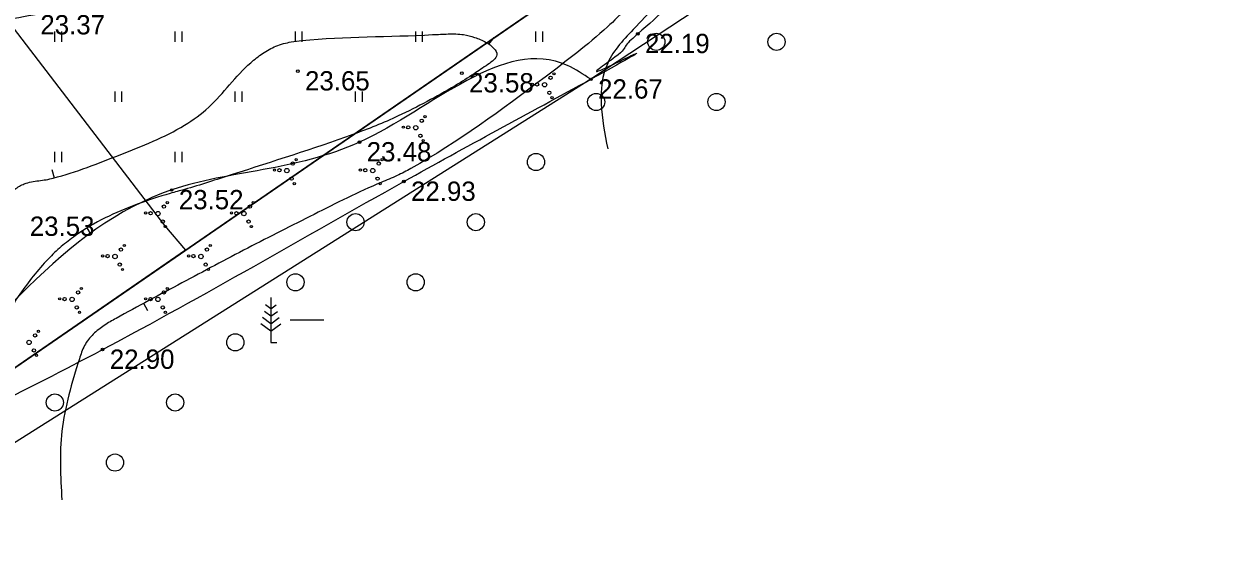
# Model space of a CAD drawing. Extents: x 521824 to 524158, y 294774 to 296228.
# Drawn here: x 522177.2 to 522247, y 295824.8 to 295856 of the extents above; entities that cross this region are included whole.
import ezdxf

# ---------------------------------------------------------------- set-up
doc = ezdxf.new("R2010")
doc.units = 0
for name, color, linetype in [('GL Aizsargjoslas', 7, 'Continuous'), ('GL Atradnes kontura', 7, 'Continuous'), ('GL4 Segkartas izplatības laukums', 7, 'Continuous'), ('RAMI_UZMR_####_####_#', 7, 'Continuous'), ('RELJ_AATZ_####_TKST_#', 7, 'Continuous'), ('RELJ_ELEM_####_####_#', 7, 'Continuous'), ('RELJ_HORZ_PAMT_####_#', 7, 'Continuous'), ('RELJ_NOGA_####_####_#', 7, 'Continuous'), ('ROBZ_IERR_####_####_#', 7, 'Continuous'), ('ROBZ_UZMR_####_####_#', 7, 'Continuous'), ('TERT_ELEM_####_####_#', 7, 'Continuous'), ('TERT_KONT_####_####_#', 7, 'Continuous')]:
    doc.layers.add(name, color=color, linetype=linetype)

msp = doc.modelspace()

# ---------------------------------------------------------------- linework, layer by layer
at = {"layer": 'GL Aizsargjoslas'}
msp.add_lwpolyline([(522131.42829998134, 295816.08118555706), (522115.4941642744, 295836.89638272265), (522093.2463759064, 295865.95927699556), (522070.6576329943, 295896.65064863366), (522048.0688900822, 295927.34202027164), (522034.2954443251, 295950.9093556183), (522016.4452583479, 295981.4522804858), (522014.1669435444, 295985.3506375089), (522007.1170540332, 295997.9066058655), (522041.3600169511, 296024.30747637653), (522061.8608109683, 296026.336216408), (522066.44900074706, 296014.80384880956), (522085.297555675, 295982.5526443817), (522098.68966425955, 295959.6378037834), (522141.23362409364, 295901.9807230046), (522163.3093357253, 295873.1426172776), (522185.385047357, 295844.30451155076), (522186.60753180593, 295842.8705587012), (522172.84800000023, 295833.39200000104), (522161.56349999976, 295826.06900000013), (522160.80220084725, 295825.5718620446), (522154.44700000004, 295832.01500000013)], close=True, dxfattribs=at)
at = {"layer": 'GL Atradnes kontura'}
msp.add_lwpolyline([(521873.29981230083, 295920.72870453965), (521993.22438563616, 295987.195542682), (522041.3600169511, 296024.30747637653), (522231.7470000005, 296043.14800000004), (522231.7470000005, 296043.14800000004), (522324.23810260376, 295937.6804303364), (522172.84800000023, 295833.3920000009), (522160.80220084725, 295825.5718620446), (522154.44700000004, 295832.015), (522095.923, 295791.504), (521999.655, 295722.6060000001), (521986.667353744, 295713.7919047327), (521905.108, 295850.08900000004)], close=True, dxfattribs=at)
at = {"layer": 'GL4 Segkartas izplatības laukums'}
msp.add_lwpolyline([(522247.30600000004, 295900.5950000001), (522229.308, 295886.109), (522196.01300000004, 295865.8560000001), (522191.022, 295861.577), (522188.2529917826, 295859.2030095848), (522185.84300000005, 295858.229), (522177.471, 295856.9160000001), (522169.67299667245, 295855.6930212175), (522168.16500000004, 295856.767), (522167.33, 295858.7370000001), (522158.998, 295858), (522156.91000000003, 295854.7370000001), (522152.672, 295852.521), (522150.56600000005, 295848.098), (522164.89497742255, 295828.2231119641), (522172.84800000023, 295833.39200000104), (522186.60753180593, 295842.8705587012), (522303.8134822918, 295923.6104775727)], dxfattribs=at)
msp.add_lwpolyline([(522247.30600000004, 295900.5950000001), (522229.308, 295886.109), (522196.01300000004, 295865.8560000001), (522191.022, 295861.577), (522188.2529917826, 295859.2030095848), (522185.84300000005, 295858.229), (522177.471, 295856.9160000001), (522169.67299667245, 295855.6930212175), (522168.16500000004, 295856.767), (522167.33, 295858.7370000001), (522158.998, 295858), (522156.91000000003, 295854.7370000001), (522152.672, 295852.521), (522150.56600000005, 295848.098), (522164.89497742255, 295828.2231119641), (522172.84800000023, 295833.39200000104), (522186.60753180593, 295842.8705587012), (522303.8134822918, 295923.6104775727)], dxfattribs=at)
at = {"layer": 'RAMI_UZMR_####_####_#'}
msp.add_lwpolyline([(522273.7068157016, 295894.679093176), (522210.195, 295852.81900000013), (522168.5796386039, 295826.5640417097), (522172.092, 295817.657), (522169.38300000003, 295816.077), (522152.635, 295816.495), (522136.9981151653, 295802.3114858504), (522118.99319550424, 295793.01918149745), (522105.5356629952, 295782.7157988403), (522092.69590248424, 295770.9148975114), (522080.0709085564, 295765.45019080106), (522059.7754664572, 295749.5723974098), (522015.068, 295726.29200000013), (521978.76, 295706.273), (521927.26800000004, 295670.316), (521927.26800000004, 295670.316)], dxfattribs=at)
at = {"layer": 'RELJ_ELEM_####_####_#'}
for centre in [(522212.92600000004, 295855.46900000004), (522193.14, 295853.292), (522202.68700000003, 295853.178), (522210.195, 295852.819), (522196.72900000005, 295849.161), (522185.79600000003, 295846.375), (522199.31, 295846.865), (522181.77900000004, 295837.08300000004)]:
    msp.add_circle(centre, 0.075, dxfattribs=at)
at = {"layer": 'RELJ_HORZ_PAMT_####_#'}
for p, q in [((522204.5461253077, 295855.25545862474), (522204.2436176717, 295854.85735169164)), ((522178.8267207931, 295847.56333767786), (522178.9625857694, 295847.08215090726)), ((522181.13928658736, 295843.7437659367), (522180.87773589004, 295844.16990116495)), ((522184.40661484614, 295839.32747096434), (522184.16906769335, 295839.7674384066))]:
    msp.add_line(p, q, dxfattribs=at)
for points in [[(522225.8816482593, 295866.69370239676), (522225.88164824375, 295866.69370238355), (522224.2891364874, 295865.57078251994), (522223.4537106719, 295865.07115224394), (522212.7630264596, 295855.83602166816), (522211.172, 295853.767), (522211.172, 295848.767)], [(522224.1941215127, 295866.17580625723), (522223.538807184, 295865.7269605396), (522223.03466050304, 295865.5447865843), (522213.15033301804, 295858.52430515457), (522212.24251304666, 295857.00823483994), (522211.15746571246, 295855.86700564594), (522207.5263118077, 295852.9466050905), (522199.71738544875, 295847.6265707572), (522198.92174523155, 295847.2103827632), (522197.9949064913, 295846.8173164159), (522194.08273976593, 295844.95126413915), (522190.2227858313, 295842.98768669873), (522186.3910949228, 295840.9591409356), (522182.5637172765, 295838.89818369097), (522181.87691440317, 295838.488695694), (522181.5510839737, 295838.2519235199), (522181.2378914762, 295837.9826786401), (522180.72316787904, 295837.31279192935), (522180.42655232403, 295836.5366530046), (522179.40900000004, 295832.33), (522179.40900000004, 295828.33)], [(522163.9104526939, 295841.9398118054), (522163.9514715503, 295841.9570692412), (522164.32447347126, 295842.11259051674), (522166.59676086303, 295842.82732417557), (522168.11975066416, 295843.22458043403), (522169.62428788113, 295843.6895529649), (522172.8768601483, 295844.8696622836), (522176.1104548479, 295846.101839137), (522176.3950922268, 295846.24465798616), (522176.6657146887, 295846.4173670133), (522176.9365903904, 295846.5893884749), (522177.22198748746, 295846.7301446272), (522177.63320596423, 295846.8465723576), (522178.0586828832, 295846.91395572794), (522178.48716809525, 295846.9735594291), (522178.9074114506, 295847.06664815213), (522182.7973494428, 295848.4281834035), (522186.5482276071, 295850.1510005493), (522187.9526839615, 295851.1947113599), (522189.169375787, 295852.5039565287), (522190.40400233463, 295853.7852775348), (522191.0923221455, 295854.3237606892), (522191.8622628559, 295854.74521585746), (522192.759202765, 295854.9962647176), (522193.37150358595, 295855.0745775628), (522200.9836764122, 295855.41795290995), (522201.8852985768, 295855.4588233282), (522202.336347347, 295855.4581671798), (522202.7873160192, 295855.4210078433), (522203.4299293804, 295855.2599719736), (522204.09597616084, 295854.9702336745), (522204.7238502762, 295854.24504904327), (522204.2015930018, 295853.68376356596), (522203.40336924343, 295853.14374633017), (522202.2944243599, 295852.44411490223), (522200.65831003, 295851.5277301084), (522198.98511133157, 295850.6821143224), (522196.3444203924, 295849.60365764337), (522189.3202318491, 295847.27306183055), (522186.5369350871, 295846.40186535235), (522185.7070130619, 295846.16915820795), (522183.784125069, 295845.5400177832), (522181.9238943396, 295844.74614925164), (522180.18129871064, 295843.70893970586), (522179.37129463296, 295843.074515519), (522178.9846226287, 295842.7240494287), (522178.6113160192, 295842.34977623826), (522176.955044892, 295840.3029118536), (522175.60876787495, 295838.12981168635), (522174.4209128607, 295835.8876174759), (522173.2399077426, 295833.63347096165), (522173.06652449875, 295833.1648759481), (522172.82319235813, 295832.721657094), (522172.1500586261, 295832.4448160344), (522171.55004436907, 295832.31430290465), (522170.946402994, 295832.2057056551), (522170.3461095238, 295832.0875828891), (522170.140626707, 295832.04)]]:
    msp.add_spline(points, degree=3, dxfattribs=at)
at = {"layer": 'RELJ_NOGA_####_####_#'}
msp.add_spline([(522180.3364250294, 295856.9706755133), (522177.738, 295856.557), (522175.51152671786, 295856.1497395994), (522173.2695269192, 295855.79148035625), (522171.0295136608, 295855.504480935), (522169.92005680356, 295855.3810689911), (522169.3641483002, 295855.3373871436), (522168.809, 295855.311), (522168.2128606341, 295855.6906654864), (522167.8687872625, 295856.59983660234), (522167.5225702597, 295857.5408394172), (522167.28216347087, 295857.8543825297), (522167.1087174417, 295857.9598298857), (522166.92000000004, 295858.016), (522166.36312319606, 295858.0691673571), (522165.80546031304, 295858.08538087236), (522164.6821252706, 295858.09273081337), (522163.55996014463, 295858.0483426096), (522162.439, 295857.961), (522159.705112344, 295857.5452893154)], degree=3, dxfattribs=at)
at = {"layer": 'ROBZ_IERR_####_####_#'}
msp.add_lwpolyline([(521982.72142177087, 296071.9435568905), (522030.7829999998, 296022.79399999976), (522033.55399999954, 296023.53500000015), (522231.7470000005, 296043.14800000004), (522293.95000000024, 296059.25), (522300.4160000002, 296060.9240000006), (522337.1440000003, 296010.44299999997), (522362.11199999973, 295976.4340000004), (522359.108, 295971.28500000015), (522349.7560000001, 295955.2589999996), (522172.84800000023, 295833.3920000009), (522168.0970000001, 295830.30399999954), (522159.466, 295824.6950000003), (522157.57199999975, 295823.4639999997), (522100.0300000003, 295786.06900000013), (522037.6330000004, 295748.40699999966), (521945.6600000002, 295684.5130000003), (521914.93752583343, 295661.4435568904)], dxfattribs=at)
at = {"layer": 'ROBZ_UZMR_####_####_#'}
msp.add_lwpolyline([(522223.09599999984, 295760.6429999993), (522168.0970000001, 295830.30399999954), (522172.84800000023, 295833.3920000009), (522349.7560000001, 295955.2589999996)], dxfattribs=at)
at = {"layer": 'TERT_ELEM_####_####_#'}
for p, q in [((522179, 295855), (522179, 295855.60000000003)), ((522179.4, 295855), (522179.4, 295855.60000000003)), ((522186, 295855), (522186, 295855.60000000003)), ((522186.4, 295855), (522186.4, 295855.60000000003)), ((522193, 295855), (522193, 295855.60000000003)), ((522193.4, 295855), (522193.4, 295855.60000000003)), ((522200, 295855), (522200, 295855.60000000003)), ((522200.4, 295855), (522200.4, 295855.60000000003)), ((522207, 295855), (522207, 295855.60000000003)), ((522207.4, 295855), (522207.4, 295855.60000000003)), ((522182.5, 295851.5), (522182.5, 295852.10000000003)), ((522182.9, 295851.5), (522182.9, 295852.10000000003)), ((522189.5, 295851.5), (522189.5, 295852.10000000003)), ((522189.9, 295851.5), (522189.9, 295852.10000000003)), ((522196.5, 295851.5), (522196.5, 295852.10000000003)), ((522196.9, 295851.5), (522196.9, 295852.10000000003)), ((522179, 295848), (522179, 295848.60000000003)), ((522179.4, 295848), (522179.4, 295848.60000000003)), ((522186, 295848), (522186, 295848.60000000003)), ((522186.4, 295848), (522186.4, 295848.60000000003)), ((522191.5693580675, 295840.12095611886), (522191.5693580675, 295837.49595611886)), ((522191.5693580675, 295839.4624561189), (522191.26335806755, 295839.68595611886)), ((522191.5693580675, 295839.4624561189), (522191.8768580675, 295839.68595611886)), ((522191.5693580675, 295838.58795611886), (522191.08335806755, 295838.9449561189)), ((522191.5693580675, 295839.0259561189), (522191.1928580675, 295839.3004561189)), ((522191.5693580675, 295839.0259561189), (522191.9488580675, 295839.3004561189)), ((522191.5693580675, 295838.58795611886), (522192.05835806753, 295838.9449561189)), ((522192.6943580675, 295838.80845611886), (522194.64435806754, 295838.80845611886)), ((522191.5693580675, 295838.1499561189), (522190.99035806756, 295838.5774561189)), ((522191.5693580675, 295838.1499561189), (522192.15585806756, 295838.5774561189)), ((522191.5693580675, 295837.49595611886), (522191.92035806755, 295837.49595611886))]:
    msp.add_line(p, q, dxfattribs=at)
for centre, radius in [((522214, 295855), 0.5), ((522221, 295855), 0.5), ((522207.84752, 295852.90767999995), 0.09600000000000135), ((522208.04400000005, 295853.13936), 0.06400000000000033), ((522206.78160000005, 295852.53423999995), 0.06400000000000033), ((522207.06608, 295852.52079999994), 0.09600000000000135), ((522207.5, 295852.5), 0.12800000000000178), ((522207.77647999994, 295852.0331199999), 0.09600000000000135), ((522210.5, 295851.5), 0.5), ((522217.5, 295851.5), 0.5), ((522207.93392, 295851.74383999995), 0.06400000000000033), ((522200.54400000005, 295850.63936), 0.06400000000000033), ((522199.28160000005, 295850.03423999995), 0.06400000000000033), ((522199.56608, 295850.02079999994), 0.09600000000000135), ((522200, 295850), 0.12800000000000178), ((522200.34752, 295850.40767999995), 0.09600000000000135), ((522200.27647999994, 295849.5331199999), 0.09600000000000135), ((522200.43392, 295849.24383999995), 0.06400000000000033), ((522207, 295848), 0.5), ((522192.84752, 295847.90767999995), 0.09600000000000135), ((522193.04400000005, 295848.13936), 0.06400000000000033), ((522197.84752, 295847.90767999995), 0.09600000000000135), ((522198.04400000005, 295848.13936), 0.06400000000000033), ((522191.78160000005, 295847.53423999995), 0.06400000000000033), ((522192.06608, 295847.52079999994), 0.09600000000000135), ((522192.5, 295847.5), 0.12800000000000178), ((522192.77647999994, 295847.0331199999), 0.09600000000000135), ((522196.78160000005, 295847.53423999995), 0.06400000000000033), ((522197.06608, 295847.52079999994), 0.09600000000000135), ((522197.5, 295847.5), 0.12800000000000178), ((522197.77647999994, 295847.0331199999), 0.09600000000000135), ((522192.93392, 295846.74383999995), 0.06400000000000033), ((522197.93392, 295846.74383999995), 0.06400000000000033), ((522185.54400000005, 295845.63936), 0.06400000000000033), ((522190.54400000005, 295845.63936), 0.06400000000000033), ((522184.28160000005, 295845.03423999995), 0.06400000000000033), ((522184.56608, 295845.02079999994), 0.09600000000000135), ((522185, 295845), 0.12800000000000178), ((522185.34752, 295845.40767999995), 0.09600000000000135), ((522189.28160000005, 295845.03423999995), 0.06400000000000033), ((522189.56608, 295845.02079999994), 0.09600000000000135), ((522190, 295845), 0.12800000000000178), ((522190.34752, 295845.40767999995), 0.09600000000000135), ((522196.5, 295844.5), 0.5), ((522203.5, 295844.5), 0.5), ((522185.27647999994, 295844.5331199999), 0.09600000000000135), ((522185.43392, 295844.24383999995), 0.06400000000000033), ((522190.27647999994, 295844.5331199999), 0.09600000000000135), ((522190.43392, 295844.24383999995), 0.06400000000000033), ((522182.84752, 295842.90767999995), 0.09600000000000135), ((522183.04400000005, 295843.13936), 0.06400000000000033), ((522187.84752, 295842.90767999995), 0.09600000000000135), ((522188.04400000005, 295843.13936), 0.06400000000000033), ((522181.78160000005, 295842.53423999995), 0.06400000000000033), ((522182.06608, 295842.52079999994), 0.09600000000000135), ((522182.5, 295842.5), 0.12800000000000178), ((522186.78160000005, 295842.53423999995), 0.06400000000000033), ((522187.06608, 295842.52079999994), 0.09600000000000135), ((522187.5, 295842.5), 0.12800000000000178), ((522182.77647999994, 295842.0331199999), 0.09600000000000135), ((522182.93392, 295841.74383999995), 0.06400000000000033), ((522187.77647999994, 295842.0331199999), 0.09600000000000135), ((522187.93392, 295841.74383999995), 0.06400000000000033), ((522193, 295841), 0.5), ((522200, 295841), 0.5), ((522179.28160000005, 295840.03423999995), 0.06400000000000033), ((522179.56608, 295840.02079999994), 0.09600000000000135), ((522180, 295840), 0.12800000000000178), ((522180.34752, 295840.40767999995), 0.09600000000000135), ((522180.54400000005, 295840.63936), 0.06400000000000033), ((522184.28160000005, 295840.03423999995), 0.06400000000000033), ((522184.56608, 295840.02079999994), 0.09600000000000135), ((522185, 295840), 0.12800000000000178), ((522185.34752, 295840.40767999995), 0.09600000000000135), ((522185.54400000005, 295840.63936), 0.06400000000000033), ((522180.27647999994, 295839.5331199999), 0.09600000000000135), ((522185.27647999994, 295839.5331199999), 0.09600000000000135), ((522180.43392, 295839.24383999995), 0.06400000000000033), ((522185.43392, 295839.24383999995), 0.06400000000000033), ((522177.84752, 295837.90767999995), 0.09600000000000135), ((522178.04400000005, 295838.13936), 0.06400000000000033), ((522189.5, 295837.5), 0.5), ((522177.5, 295837.5), 0.12800000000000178), ((522177.77647999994, 295837.0331199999), 0.09600000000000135), ((522177.93392, 295836.74383999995), 0.06400000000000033), ((522179, 295834), 0.5), ((522186, 295834), 0.5), ((522182.5, 295830.5), 0.5)]:
    msp.add_circle(centre, radius, dxfattribs=at)
at = {"layer": 'TERT_KONT_####_####_#'}
for points in [[(522277.424, 295898.82800000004), (522273.2888493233, 295895.03439900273), (522273.1636798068, 295894.9671939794), (522273.09829759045, 295894.7907767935), (522273.03996106, 295894.58704856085), (522272.93592860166, 295894.4379103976), (522270.30078276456, 295892.7154228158), (522267.65296221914, 295890.9996852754), (522264.9883927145, 295889.30433269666), (522262.303, 295887.64300000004), (522247.721, 295878.836), (522245.36801306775, 295877.5625667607), (522242.9618127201, 295876.3824659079), (522240.57183616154, 295875.1755214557), (522238.26752059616, 295873.82155741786), (522236.0836484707, 295872.35172562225), (522233.9240986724, 295870.8469653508), (522229.607, 295867.837), (522224.82429969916, 295864.6533862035), (522220.05600000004, 295861.441), (522216.4104803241, 295858.5546614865), (522214.66591576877, 295857.0129978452), (522212.92600000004, 295855.46900000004), (522212.2442138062, 295854.8055309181), (522211.5961162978, 295854.1046456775), (522210.93021064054, 295853.4234375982), (522210.195, 295852.81900000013), (522210.1949999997, 295852.81899999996)], [(522210.195, 295852.81900000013), (522208.8355751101, 295853.6174840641), (522196.72900000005, 295849.161), (522185.79600000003, 295846.375), (522169.94800000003, 295832.54000000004), (522168.0970000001, 295830.30399999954), (522179.2164650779, 295816.83799667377)], [(522168.15669273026, 295830.23751669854), (522181.77900000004, 295837.08300000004), (522199.31, 295846.865), (522210.195, 295852.81900000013)]]:
    msp.add_spline(points, degree=3, dxfattribs=at)

# ---------------------------------------------------------------- texts
at = {"layer": 'RELJ_AATZ_####_TKST_#'}
for s, p in [(' 23.37', (522177.738, 295855.432)), (' 22.19', (522212.92600000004, 295854.34400000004)), (' 23.65', (522193.14, 295852.167)), (' 23.58', (522202.68700000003, 295852.053)), (' 22.67', (522210.195, 295851.694)), (' 23.48', (522196.72900000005, 295848.036)), (' 23.52', (522185.79600000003, 295845.25)), (' 22.93', (522199.31, 295845.74)), (' 23.53', (522177.12200000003, 295843.701)), (' 22.90', (522181.77900000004, 295835.95800000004))]:
    msp.add_text(s, height=1.125, dxfattribs=at).set_placement(p)

doc.saveas('drawing.dxf')
